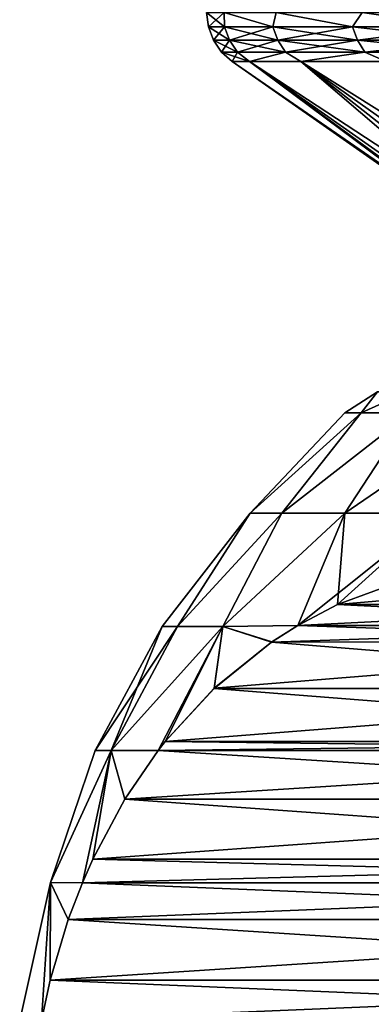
# Model space of a CAD drawing. Header units: millimetres. Extents: x -139 to 106, y -8 to 139.
# Tile 400 of 459: x 63.56 to 65.33, y 41.32 to 46.26. Entities that reach past the tile are written whole.
import ezdxf

# ---------------------------------------------------------------- set-up
doc = ezdxf.new("R2010")
doc.units = ezdxf.units.MM
doc.header["$LTSCALE"] = 53.842063
for name, color, linetype in [('173', 7, 'CONTINUOUS'), ('174', 7, 'CONTINUOUS'), ('175', 7, 'CONTINUOUS'), ('176', 7, 'CONTINUOUS'), ('415', 7, 'CONTINUOUS'), ('419', 7, 'CONTINUOUS'), ('424', 7, 'CONTINUOUS'), ('425', 7, 'CONTINUOUS')]:
    doc.layers.add(name, color=color, linetype=linetype)

msp = doc.modelspace()

# ---------------------------------------------------------------- linework, layer by layer
at = {"layer": '173', "color": 7, "linetype": 'CONTINUOUS', "true_color": 0x009900}
for points in [[(64.5875, 46.2969, 1.4464), (64.5, 46.2969), (64.5896, 46.2258, 1.3921), (64.5875, 46.2969, 1.4464)], [(64.5896, 46.2258, 1.3921), (64.5, 46.2969), (64.5086, 46.2258), (64.5896, 46.2258, 1.3921)], [(64.8487, 46.2969, 2.8718), (64.5875, 46.2969, 1.4464), (64.8318, 46.2258, 2.7654), (64.8487, 46.2969, 2.8718)], [(64.8318, 46.2258, 2.7654), (64.5875, 46.2969, 1.4464), (64.5896, 46.2258, 1.3921), (64.8318, 46.2258, 2.7654)], [(65.2317, 46.2258, 4.1013), (64.8487, 46.2969, 2.8718), (64.8318, 46.2258, 2.7654), (65.2317, 46.2258, 4.1013)], [(65.2798, 46.2969, 4.2553), (64.8487, 46.2969, 2.8718), (65.2317, 46.2258, 4.1013), (65.2798, 46.2969, 4.2553)], [(65.7841, 46.2258, 5.3817), (65.2798, 46.2969, 4.2553), (65.2317, 46.2258, 4.1013), (65.7841, 46.2258, 5.3817)], [(65.8745, 46.2969, 5.5767), (65.2798, 46.2969, 4.2553), (65.7841, 46.2258, 5.3817), (65.8745, 46.2969, 5.5767)], [(64.5896, 46.2258, 1.3921), (64.5086, 46.2258), (64.6148, 46.1585, 1.3892), (64.5896, 46.2258, 1.3921)], [(64.5086, 46.2258), (64.5339, 46.1585), (64.6148, 46.1585, 1.3892), (64.5086, 46.2258)], [(64.8318, 46.2258, 2.7654), (64.5896, 46.2258, 1.3921), (64.8564, 46.1585, 2.7596), (64.8318, 46.2258, 2.7654)], [(64.5896, 46.2258, 1.3921), (64.6148, 46.1585, 1.3892), (64.8564, 46.1585, 2.7596), (64.5896, 46.2258, 1.3921)], [(65.2317, 46.2258, 4.1013), (64.8318, 46.2258, 2.7654), (65.2555, 46.1585, 4.0927), (65.2317, 46.2258, 4.1013)], [(64.8318, 46.2258, 2.7654), (64.8564, 46.1585, 2.7596), (65.2555, 46.1585, 4.0927), (64.8318, 46.2258, 2.7654)], [(65.7841, 46.2258, 5.3817), (65.2317, 46.2258, 4.1013), (65.8067, 46.1585, 5.3704), (65.7841, 46.2258, 5.3817)], [(65.2317, 46.2258, 4.1013), (65.2555, 46.1585, 4.0927), (65.8067, 46.1585, 5.3704), (65.2317, 46.2258, 4.1013)], [(64.5744, 46.0991), (64.6551, 46.0991, 1.3845), (64.5339, 46.1585), (64.5744, 46.0991)], [(64.5339, 46.1585), (64.6551, 46.0991, 1.3845), (64.6148, 46.1585, 1.3892), (64.5339, 46.1585)], [(64.6551, 46.0991, 1.3845), (64.8959, 46.0991, 2.7502), (64.6148, 46.1585, 1.3892), (64.6551, 46.0991, 1.3845)], [(64.6148, 46.1585, 1.3892), (64.8959, 46.0991, 2.7502), (64.8564, 46.1585, 2.7596), (64.6148, 46.1585, 1.3892)], [(64.8959, 46.0991, 2.7502), (65.2936, 46.0991, 4.0788), (64.8564, 46.1585, 2.7596), (64.8959, 46.0991, 2.7502)], [(64.8564, 46.1585, 2.7596), (65.2936, 46.0991, 4.0788), (65.2555, 46.1585, 4.0927), (64.8564, 46.1585, 2.7596)], [(65.2936, 46.0991, 4.0788), (65.8429, 46.0991, 5.3522), (65.2555, 46.1585, 4.0927), (65.2936, 46.0991, 4.0788)], [(65.2555, 46.1585, 4.0927), (65.8429, 46.0991, 5.3522), (65.8067, 46.1585, 5.3704), (65.2555, 46.1585, 4.0927)], [(64.6279, 46.0512), (64.7145, 46.0512, 1.431), (64.5744, 46.0991), (64.6279, 46.0512)], [(64.5744, 46.0991), (64.7145, 46.0512, 1.431), (64.6551, 46.0991, 1.3845), (64.5744, 46.0991)], [(64.6551, 46.0991, 1.3845), (64.7145, 46.0512, 1.431), (64.8959, 46.0991, 2.7502), (64.6551, 46.0991, 1.3845)], [(64.7145, 46.0512, 1.431), (64.9729, 46.0512, 2.8412), (64.8959, 46.0991, 2.7502), (64.7145, 46.0512, 1.431)], [(64.8959, 46.0991, 2.7502), (64.9729, 46.0512, 2.8412), (65.2936, 46.0991, 4.0788), (64.8959, 46.0991, 2.7502)], [(64.9729, 46.0512, 2.8412), (65.3994, 46.0512, 4.2099), (65.2936, 46.0991, 4.0788), (64.9729, 46.0512, 2.8412)], [(65.2936, 46.0991, 4.0788), (65.3994, 46.0512, 4.2099), (65.8429, 46.0991, 5.3522), (65.2936, 46.0991, 4.0788)]]:
    msp.add_3dface(points, dxfattribs=at)
at = {"layer": '174', "color": 7, "linetype": 'CONTINUOUS', "true_color": 0x009900}
for points in [[(64.5, 46.2969), (64.5875, 46.2969, -1.4465), (64.5086, 46.2258), (64.5, 46.2969)], [(64.5086, 46.2258), (64.5875, 46.2969, -1.4465), (64.5896, 46.2258, -1.3921), (64.5086, 46.2258)], [(64.5875, 46.2969, -1.4465), (64.8487, 46.2969, -2.8718), (64.8318, 46.2258, -2.7654), (64.5875, 46.2969, -1.4465)], [(64.5896, 46.2258, -1.3921), (64.5875, 46.2969, -1.4465), (64.8318, 46.2258, -2.7654), (64.5896, 46.2258, -1.3921)], [(64.8318, 46.2258, -2.7654), (64.8487, 46.2969, -2.8718), (65.2317, 46.2258, -4.1013), (64.8318, 46.2258, -2.7654)], [(64.8487, 46.2969, -2.8718), (65.2798, 46.2969, -4.2553), (65.2317, 46.2258, -4.1013), (64.8487, 46.2969, -2.8718)], [(65.2317, 46.2258, -4.1013), (65.2798, 46.2969, -4.2553), (65.7841, 46.2258, -5.3817), (65.2317, 46.2258, -4.1013)], [(65.2798, 46.2969, -4.2553), (65.8745, 46.2969, -5.5767), (65.7841, 46.2258, -5.3817), (65.2798, 46.2969, -4.2553)], [(64.5339, 46.1585), (64.5086, 46.2258), (64.5896, 46.2258, -1.3921), (64.5339, 46.1585)], [(64.5339, 46.1585), (64.5896, 46.2258, -1.3921), (64.6148, 46.1585, -1.3892), (64.5339, 46.1585)], [(64.5896, 46.2258, -1.3921), (64.8318, 46.2258, -2.7654), (64.6148, 46.1585, -1.3892), (64.5896, 46.2258, -1.3921)], [(64.8318, 46.2258, -2.7654), (64.8564, 46.1585, -2.7596), (64.6148, 46.1585, -1.3892), (64.8318, 46.2258, -2.7654)], [(64.8318, 46.2258, -2.7654), (65.2317, 46.2258, -4.1013), (64.8564, 46.1585, -2.7596), (64.8318, 46.2258, -2.7654)], [(65.2317, 46.2258, -4.1013), (65.2555, 46.1585, -4.0927), (64.8564, 46.1585, -2.7596), (65.2317, 46.2258, -4.1013)], [(65.2317, 46.2258, -4.1013), (65.7841, 46.2258, -5.3817), (65.2555, 46.1585, -4.0927), (65.2317, 46.2258, -4.1013)], [(65.7841, 46.2258, -5.3817), (65.8067, 46.1585, -5.3704), (65.2555, 46.1585, -4.0927), (65.7841, 46.2258, -5.3817)], [(64.5744, 46.0991), (64.5339, 46.1585), (64.6148, 46.1585, -1.3892), (64.5744, 46.0991)], [(64.6551, 46.0991, -1.3845), (64.5744, 46.0991), (64.6148, 46.1585, -1.3892), (64.6551, 46.0991, -1.3845)], [(64.8564, 46.1585, -2.7596), (64.6551, 46.0991, -1.3845), (64.6148, 46.1585, -1.3892), (64.8564, 46.1585, -2.7596)], [(64.8959, 46.0991, -2.7502), (64.6551, 46.0991, -1.3845), (64.8564, 46.1585, -2.7596), (64.8959, 46.0991, -2.7502)], [(65.2555, 46.1585, -4.0927), (64.8959, 46.0991, -2.7502), (64.8564, 46.1585, -2.7596), (65.2555, 46.1585, -4.0927)], [(65.2936, 46.0991, -4.0788), (64.8959, 46.0991, -2.7502), (65.2555, 46.1585, -4.0927), (65.2936, 46.0991, -4.0788)], [(65.8067, 46.1585, -5.3704), (65.2936, 46.0991, -4.0788), (65.2555, 46.1585, -4.0927), (65.8067, 46.1585, -5.3704)], [(65.8429, 46.0991, -5.3522), (65.2936, 46.0991, -4.0788), (65.8067, 46.1585, -5.3704), (65.8429, 46.0991, -5.3522)], [(64.6279, 46.0512), (64.5744, 46.0991), (64.6551, 46.0991, -1.3845), (64.6279, 46.0512)], [(64.7145, 46.0512, -1.431), (64.6279, 46.0512), (64.6551, 46.0991, -1.3845), (64.7145, 46.0512, -1.431)], [(64.8959, 46.0991, -2.7502), (64.7145, 46.0512, -1.431), (64.6551, 46.0991, -1.3845), (64.8959, 46.0991, -2.7502)], [(64.9729, 46.0512, -2.8412), (64.7145, 46.0512, -1.431), (64.8959, 46.0991, -2.7502), (64.9729, 46.0512, -2.8412)], [(65.2936, 46.0991, -4.0788), (64.9729, 46.0512, -2.8412), (64.8959, 46.0991, -2.7502), (65.2936, 46.0991, -4.0788)], [(65.3994, 46.0512, -4.2099), (64.9729, 46.0512, -2.8412), (65.2936, 46.0991, -4.0788), (65.3994, 46.0512, -4.2099)], [(65.8429, 46.0991, -5.3522), (65.3994, 46.0512, -4.2099), (65.2936, 46.0991, -4.0788), (65.8429, 46.0991, -5.3522)]]:
    msp.add_3dface(points, dxfattribs=at)
at = {"layer": '175', "color": 7, "linetype": 'CONTINUOUS', "true_color": 0x009900}
for points in [[(64.6279, 46.0512), (64.7145, 46.0512, -1.431), (66.075, 45.0379, 0), (64.6279, 46.0512)], [(64.7145, 46.0512, -1.431), (64.9729, 46.0512, -2.8412), (66.1572, 45.0379, -1.3068), (64.7145, 46.0512, -1.431)], [(66.075, 45.0379, 0), (64.7145, 46.0512, -1.431), (66.0956, 45.0379, -0.6545), (66.075, 45.0379, 0)], [(66.0956, 45.0379, -0.6545), (64.7145, 46.0512, -1.431), (66.1572, 45.0379, -1.3068), (66.0956, 45.0379, -0.6545)], [(64.9729, 46.0512, -2.8412), (65.3994, 46.0512, -4.2099), (66.4025, 45.0379, -2.5926), (64.9729, 46.0512, -2.8412)], [(66.1572, 45.0379, -1.3068), (64.9729, 46.0512, -2.8412), (66.2596, 45.0379, -1.9533), (66.1572, 45.0379, -1.3068)], [(66.2596, 45.0379, -1.9533), (64.9729, 46.0512, -2.8412), (66.4025, 45.0379, -2.5926), (66.2596, 45.0379, -1.9533)]]:
    msp.add_3dface(points, dxfattribs=at)
at = {"layer": '176', "color": 7, "linetype": 'CONTINUOUS', "true_color": 0x009900}
for points in [[(64.7145, 46.0512, 1.431), (64.6279, 46.0512), (66.0956, 45.0379, 0.6545), (64.7145, 46.0512, 1.431)], [(64.6279, 46.0512), (66.075, 45.0379, 0), (66.0956, 45.0379, 0.6545), (64.6279, 46.0512)], [(64.9729, 46.0512, 2.8412), (64.7145, 46.0512, 1.431), (66.2596, 45.0379, 1.9533), (64.9729, 46.0512, 2.8412)], [(66.2596, 45.0379, 1.9533), (64.7145, 46.0512, 1.431), (66.1572, 45.0379, 1.3068), (66.2596, 45.0379, 1.9533)], [(66.1572, 45.0379, 1.3068), (64.7145, 46.0512, 1.431), (66.0956, 45.0379, 0.6545), (66.1572, 45.0379, 1.3068)], [(65.3994, 46.0512, 4.2099), (64.9729, 46.0512, 2.8412), (66.5853, 45.0379, 3.2216), (65.3994, 46.0512, 4.2099)], [(66.5853, 45.0379, 3.2216), (64.9729, 46.0512, 2.8412), (66.4025, 45.0379, 2.5926), (66.5853, 45.0379, 3.2216)], [(66.4025, 45.0379, 2.5926), (64.9729, 46.0512, 2.8412), (66.2596, 45.0379, 1.9533), (66.4025, 45.0379, 2.5926)]]:
    msp.add_3dface(points, dxfattribs=at)
at = {"layer": '415', "linetype": 'CONTINUOUS'}
for points in [[(64.8768, 43.7847, -2.0495), (64.7175, 43.7847, -0.6863), (65.2753, 44.2879, -1.3629), (64.8768, 43.7847, -2.0495)], [(64.7175, 43.7847, -0.6863), (64.7175, 43.7847, 0.6863), (65.1928, 44.2879, 0), (64.7175, 43.7847, -0.6863)], [(65.2753, 44.2879, -1.3629), (64.7175, 43.7847, -0.6863), (65.1928, 44.2879, 0), (65.2753, 44.2879, -1.3629)], [(64.7175, 43.7847, 0.6863), (64.8768, 43.7847, 2.0495), (65.2753, 44.2879, 1.3629), (64.7175, 43.7847, 0.6863)], [(65.1928, 44.2879, 0), (64.7175, 43.7847, 0.6863), (65.2753, 44.2879, 1.3629), (65.1928, 44.2879, 0)], [(65.1933, 43.7847, -3.385), (64.8768, 43.7847, -2.0495), (65.5214, 44.2879, -2.706), (65.1933, 43.7847, -3.385)], [(65.5214, 44.2879, -2.706), (64.8768, 43.7847, -2.0495), (65.2753, 44.2879, -1.3629), (65.5214, 44.2879, -2.706)], [(64.8768, 43.7847, 2.0495), (65.1933, 43.7847, 3.385), (65.5214, 44.2879, 2.706), (64.8768, 43.7847, 2.0495)], [(65.2753, 44.2879, 1.3629), (64.8768, 43.7847, 2.0495), (65.5214, 44.2879, 2.706), (65.2753, 44.2879, 1.3629)], [(65.6628, 43.7847, -4.6747), (65.1933, 43.7847, -3.385), (65.9276, 44.2879, -4.0096), (65.6628, 43.7847, -4.6747)], [(65.9276, 44.2879, -4.0096), (65.1933, 43.7847, -3.385), (65.5214, 44.2879, -2.706), (65.9276, 44.2879, -4.0096)], [(65.1933, 43.7847, 3.385), (65.6628, 43.7847, 4.6747), (65.9276, 44.2879, 4.0096), (65.1933, 43.7847, 3.385)], [(65.5214, 44.2879, 2.706), (65.1933, 43.7847, 3.385), (65.9276, 44.2879, 4.0096), (65.5214, 44.2879, 2.706)], [(64.2777, 43.216, 0), (64.3538, 43.216, 1.3616), (64.7175, 43.7847, 0.6863), (64.2777, 43.216, 0)], [(64.3538, 43.216, -1.3616), (64.2777, 43.216, 0), (64.7175, 43.7847, -0.6863), (64.3538, 43.216, -1.3616)], [(64.7175, 43.7847, -0.6863), (64.2777, 43.216, 0), (64.7175, 43.7847, 0.6863), (64.7175, 43.7847, -0.6863)], [(64.3538, 43.216, 1.3616), (64.5811, 43.216, 2.7063), (64.8768, 43.7847, 2.0495), (64.3538, 43.216, 1.3616)], [(64.7175, 43.7847, 0.6863), (64.3538, 43.216, 1.3616), (64.8768, 43.7847, 2.0495), (64.7175, 43.7847, 0.6863)], [(64.5811, 43.216, -2.7062), (64.3538, 43.216, -1.3616), (64.8768, 43.7847, -2.0495), (64.5811, 43.216, -2.7062)], [(64.8768, 43.7847, -2.0495), (64.3538, 43.216, -1.3616), (64.7175, 43.7847, -0.6863), (64.8768, 43.7847, -2.0495)], [(64.5811, 43.216, 2.7063), (64.9564, 43.2213, 4.0058), (65.1933, 43.7847, 3.385), (64.5811, 43.216, 2.7063)], [(64.8768, 43.7847, 2.0495), (64.5811, 43.216, 2.7063), (65.1933, 43.7847, 3.385), (64.8768, 43.7847, 2.0495)], [(64.9564, 43.2213, -4.0059), (64.5811, 43.216, -2.7062), (65.1933, 43.7847, -3.385), (64.9564, 43.2213, -4.0059)], [(65.1933, 43.7847, -3.385), (64.5811, 43.216, -2.7062), (64.8768, 43.7847, -2.0495), (65.1933, 43.7847, -3.385)], [(64.9564, 43.2213, 4.0058), (65.1553, 43.3264, 4.3504), (65.1933, 43.7847, 3.385), (64.9564, 43.2213, 4.0058)], [(65.1558, 43.3267, -4.3513), (64.9564, 43.2213, -4.0059), (65.6628, 43.7847, -4.6747), (65.1558, 43.3267, -4.3513)], [(65.6628, 43.7847, -4.6747), (64.9564, 43.2213, -4.0059), (65.1933, 43.7847, -3.385), (65.6628, 43.7847, -4.6747)], [(65.1553, 43.3264, 4.3504), (65.5199, 43.4598, 4.9819), (65.6628, 43.7847, 4.6747), (65.1553, 43.3264, 4.3504)], [(65.1933, 43.7847, 3.385), (65.1553, 43.3264, 4.3504), (65.6628, 43.7847, 4.6747), (65.1933, 43.7847, 3.385)], [(65.5204, 43.4599, -4.9828), (65.1558, 43.3267, -4.3513), (65.6628, 43.7847, -4.6747), (65.5204, 43.4599, -4.9828)], [(64.2777, 43.216, 0), (64.3538, 43.216, -1.3616), (63.9422, 42.5939, 0), (64.2777, 43.216, 0)], [(64.2777, 43.216, 0), (63.9422, 42.5939, 0), (64.0216, 42.5939, 1.4097), (64.2777, 43.216, 0)], [(64.3538, 43.216, -1.3616), (64.0216, 42.5939, -1.4098), (63.9422, 42.5939, 0), (64.3538, 43.216, -1.3616)], [(64.5811, 43.216, 2.7063), (64.3538, 43.216, 1.3616), (64.0216, 42.5939, 1.4097), (64.5811, 43.216, 2.7063)], [(64.5811, 43.216, 2.7063), (64.0216, 42.5939, 1.4097), (64.2577, 42.5946, 2.7958), (64.5811, 43.216, 2.7063)], [(64.3538, 43.216, 1.3616), (64.2777, 43.216, 0), (64.0216, 42.5939, 1.4097), (64.3538, 43.216, 1.3616)], [(64.3538, 43.216, -1.3616), (64.5811, 43.216, -2.7062), (64.0216, 42.5939, -1.4098), (64.3538, 43.216, -1.3616)], [(64.5811, 43.216, -2.7062), (64.2577, 42.5946, -2.7957), (64.0216, 42.5939, -1.4098), (64.5811, 43.216, -2.7062)], [(64.5811, 43.216, 2.7063), (64.2577, 42.5946, 2.7958), (64.2922, 42.6387, 2.8556), (64.5811, 43.216, 2.7063)], [(64.2577, 42.5946, -2.7957), (64.5811, 43.216, -2.7062), (64.2927, 42.6393, -2.8564), (64.2577, 42.5946, -2.7957)], [(64.5811, 43.216, 2.7063), (64.2922, 42.6387, 2.8556), (64.5376, 42.9053, 3.2806), (64.5811, 43.216, 2.7063)], [(64.2927, 42.6393, -2.8564), (64.5811, 43.216, -2.7062), (64.5381, 42.9058, -3.2814), (64.2927, 42.6393, -2.8564)], [(64.826, 43.1381, 3.78), (64.5811, 43.216, 2.7063), (64.5376, 42.9053, 3.2806), (64.826, 43.1381, 3.78)], [(64.5381, 42.9058, -3.2814), (64.5811, 43.216, -2.7062), (64.8265, 43.1384, -3.7808), (64.5381, 42.9058, -3.2814)], [(64.9564, 43.2213, 4.0058), (64.5811, 43.216, 2.7063), (64.826, 43.1381, 3.78), (64.9564, 43.2213, 4.0058)], [(64.5811, 43.216, -2.7062), (64.9564, 43.2213, -4.0059), (64.8265, 43.1384, -3.7808), (64.5811, 43.216, -2.7062)], [(64.2577, 42.5946, -2.7957), (64.0903, 42.3498, -2.5058), (64.0216, 42.5939, -1.4098), (64.2577, 42.5946, -2.7957)], [(64.2577, 42.5946, 2.7958), (64.0216, 42.5939, 1.4097), (64.09, 42.3493, 2.5052), (64.2577, 42.5946, 2.7958)], [(63.8773, 41.9301, -2.1368), (63.718, 41.9306, -0.718), (64.0216, 42.5939, -1.4098), (63.8773, 41.9301, -2.1368)], [(63.718, 41.9306, -0.718), (63.718, 41.9306, 0.718), (63.9422, 42.5939, 0), (63.718, 41.9306, -0.718)], [(64.0216, 42.5939, -1.4098), (63.718, 41.9306, -0.718), (63.9422, 42.5939, 0), (64.0216, 42.5939, -1.4098)], [(63.718, 41.9306, 0.718), (63.8773, 41.93, 2.1368), (64.0216, 42.5939, 1.4097), (63.718, 41.9306, 0.718)], [(63.9422, 42.5939, 0), (63.718, 41.9306, 0.718), (64.0216, 42.5939, 1.4097), (63.9422, 42.5939, 0)], [(63.9297, 42.0491, -2.2275), (63.8773, 41.9301, -2.1368), (64.0216, 42.5939, -1.4098), (63.9297, 42.0491, -2.2275)], [(63.8773, 41.93, 2.1368), (63.9295, 42.0488, 2.2273), (64.0216, 42.5939, 1.4097), (63.8773, 41.93, 2.1368)], [(64.0216, 42.5939, 1.4097), (63.9295, 42.0488, 2.2273), (64.09, 42.3493, 2.5052), (64.0216, 42.5939, 1.4097)], [(64.0903, 42.3498, -2.5058), (63.9297, 42.0491, -2.2275), (64.0216, 42.5939, -1.4098), (64.0903, 42.3498, -2.5058)], [(63.6726, 41.2391, -1.7824), (63.5633, 41.2395, -0.5977), (63.718, 41.9306, -0.718), (63.6726, 41.2391, -1.7824)], [(63.5633, 41.2395, -0.5977), (63.5633, 41.2395, 0.5977), (63.718, 41.9306, -0.718), (63.5633, 41.2395, -0.5977)], [(63.5633, 41.2395, 0.5977), (63.6726, 41.2391, 1.7824), (63.718, 41.9306, 0.718), (63.5633, 41.2395, 0.5977)], [(63.718, 41.9306, -0.718), (63.5633, 41.2395, 0.5977), (63.718, 41.9306, 0.718), (63.718, 41.9306, -0.718)], [(63.7167, 41.4414, -1.8587), (63.6726, 41.2391, -1.7824), (63.718, 41.9306, -0.718), (63.7167, 41.4414, -1.8587)], [(63.6726, 41.2391, 1.7824), (63.7167, 41.4412, 1.8586), (63.718, 41.9306, 0.718), (63.6726, 41.2391, 1.7824)], [(63.718, 41.9306, 0.718), (63.7167, 41.4412, 1.8586), (63.8067, 41.7449, 2.0146), (63.718, 41.9306, 0.718)], [(63.8068, 41.7451, -2.0148), (63.7167, 41.4414, -1.8587), (63.718, 41.9306, -0.718), (63.8068, 41.7451, -2.0148)], [(63.8773, 41.9301, -2.1368), (63.8068, 41.7451, -2.0148), (63.718, 41.9306, -0.718), (63.8773, 41.9301, -2.1368)], [(63.8773, 41.93, 2.1368), (63.718, 41.9306, 0.718), (63.8067, 41.7449, 2.0146), (63.8773, 41.93, 2.1368)]]:
    msp.add_3dface(points, dxfattribs=at)
at = {"layer": '419', "linetype": 'CONTINUOUS'}
for points in [[(65.2753, 44.2879, -1.3629), (65.1928, 44.2879, 0), (65.3569, 44.3944, -0.649), (65.2753, 44.2879, -1.3629)], [(65.1928, 44.2879, 0), (65.2753, 44.2879, 1.3629), (65.3569, 44.3944, 0.649), (65.1928, 44.2879, 0)], [(65.1928, 44.2879, 0), (65.3569, 44.3944, 0.649), (65.3569, 44.3944, -0.649), (65.1928, 44.2879, 0)], [(65.5214, 44.2879, -2.706), (65.2753, 44.2879, -1.3629), (65.5076, 44.3944, -1.9383), (65.5214, 44.2879, -2.706)], [(65.2753, 44.2879, -1.3629), (65.3569, 44.3944, -0.649), (65.5076, 44.3944, -1.9383), (65.2753, 44.2879, -1.3629)], [(65.2753, 44.2879, 1.3629), (65.5214, 44.2879, 2.706), (65.5076, 44.3944, 1.9383), (65.2753, 44.2879, 1.3629)], [(65.2753, 44.2879, 1.3629), (65.5076, 44.3944, 1.9383), (65.3569, 44.3944, 0.649), (65.2753, 44.2879, 1.3629)]]:
    msp.add_3dface(points, dxfattribs=at)
at = {"layer": '424', "linetype": 'CONTINUOUS'}
for points in [[(65.1558, 43.3267, -4.3513), (65.5204, 43.4599, -4.9828), (66.6955, 43.4598, -7.0182), (65.1558, 43.3267, -4.3513)], [(65.1558, 43.3267, -4.3513), (66.6955, 43.4598, -7.0182), (67.0601, 43.3264, -7.6496), (65.1558, 43.3267, -4.3513)], [(64.9564, 43.2213, -4.0059), (65.1558, 43.3267, -4.3513), (67.259, 43.2213, -7.9942), (64.9564, 43.2213, -4.0059)], [(65.1558, 43.3267, -4.3513), (67.0601, 43.3264, -7.6496), (67.259, 43.2213, -7.9942), (65.1558, 43.3267, -4.3513)], [(64.8265, 43.1384, -3.7808), (64.9564, 43.2213, -4.0059), (67.3894, 43.1381, -8.22), (64.8265, 43.1384, -3.7808)], [(64.9564, 43.2213, -4.0059), (67.259, 43.2213, -7.9942), (67.3894, 43.1381, -8.22), (64.9564, 43.2213, -4.0059)], [(64.5381, 42.9058, -3.2814), (64.8265, 43.1384, -3.7808), (67.3894, 43.1381, -8.22), (64.5381, 42.9058, -3.2814)], [(64.5381, 42.9058, -3.2814), (67.3894, 43.1381, -8.22), (67.6778, 42.9053, -8.7195), (64.5381, 42.9058, -3.2814)], [(64.2927, 42.6393, -2.8564), (64.5381, 42.9058, -3.2814), (67.6778, 42.9053, -8.7195), (64.2927, 42.6393, -2.8564)], [(67.9232, 42.6387, -9.1445), (64.2927, 42.6393, -2.8564), (67.6778, 42.9053, -8.7195), (67.9232, 42.6387, -9.1445)], [(64.0903, 42.3498, -2.5058), (64.2577, 42.5946, -2.7957), (68.1254, 42.3493, -9.4948), (64.0903, 42.3498, -2.5058)], [(64.2577, 42.5946, -2.7957), (64.2927, 42.6393, -2.8564), (67.9577, 42.5946, -9.2042), (64.2577, 42.5946, -2.7957)], [(64.2577, 42.5946, -2.7957), (67.9577, 42.5946, -9.2042), (68.1254, 42.3493, -9.4948), (64.2577, 42.5946, -2.7957)], [(67.9577, 42.5946, -9.2042), (64.2927, 42.6393, -2.8564), (67.9232, 42.6387, -9.1445), (67.9577, 42.5946, -9.2042)], [(63.9297, 42.0491, -2.2275), (64.0903, 42.3498, -2.5058), (68.1254, 42.3493, -9.4948), (63.9297, 42.0491, -2.2275)], [(68.2859, 42.0488, -9.7728), (63.9297, 42.0491, -2.2275), (68.1254, 42.3493, -9.4948), (68.2859, 42.0488, -9.7728)], [(63.8773, 41.9301, -2.1368), (63.9297, 42.0491, -2.2275), (68.3381, 41.93, -9.8632), (63.8773, 41.9301, -2.1368)], [(68.3381, 41.93, -9.8632), (63.9297, 42.0491, -2.2275), (68.2859, 42.0488, -9.7728), (68.3381, 41.93, -9.8632)], [(63.8068, 41.7451, -2.0148), (63.8773, 41.9301, -2.1368), (68.4087, 41.7449, -9.9854), (63.8068, 41.7451, -2.0148)], [(63.8773, 41.9301, -2.1368), (68.3381, 41.93, -9.8632), (68.4087, 41.7449, -9.9854), (63.8773, 41.9301, -2.1368)], [(63.7167, 41.4414, -1.8587), (63.8068, 41.7451, -2.0148), (68.4087, 41.7449, -9.9854), (63.7167, 41.4414, -1.8587)], [(68.4987, 41.4412, -10.1414), (63.7167, 41.4414, -1.8587), (68.4087, 41.7449, -9.9854), (68.4987, 41.4412, -10.1414)], [(63.6726, 41.2391, -1.7824), (63.7167, 41.4414, -1.8587), (68.5427, 41.2391, -10.2176), (63.6726, 41.2391, -1.7824)], [(68.5427, 41.2391, -10.2176), (63.7167, 41.4414, -1.8587), (68.4987, 41.4412, -10.1414), (68.5427, 41.2391, -10.2176)]]:
    msp.add_3dface(points, dxfattribs=at)
at = {"layer": '425', "linetype": 'CONTINUOUS'}
for points in [[(67.0596, 43.3267, 7.6487), (65.5199, 43.4598, 4.9819), (65.1553, 43.3264, 4.3504), (67.0596, 43.3267, 7.6487)], [(67.259, 43.2213, 7.9941), (67.0596, 43.3267, 7.6487), (64.9564, 43.2213, 4.0058), (67.259, 43.2213, 7.9941)], [(67.0596, 43.3267, 7.6487), (65.1553, 43.3264, 4.3504), (64.9564, 43.2213, 4.0058), (67.0596, 43.3267, 7.6487)], [(67.3889, 43.1384, 8.2192), (67.259, 43.2213, 7.9941), (64.826, 43.1381, 3.78), (67.3889, 43.1384, 8.2192)], [(67.259, 43.2213, 7.9941), (64.9564, 43.2213, 4.0058), (64.826, 43.1381, 3.78), (67.259, 43.2213, 7.9941)], [(67.6773, 42.9057, 8.7186), (64.826, 43.1381, 3.78), (64.5376, 42.9053, 3.2806), (67.6773, 42.9057, 8.7186)], [(67.6773, 42.9057, 8.7186), (67.3889, 43.1384, 8.2192), (64.826, 43.1381, 3.78), (67.6773, 42.9057, 8.7186)], [(64.2922, 42.6387, 2.8556), (67.9227, 42.6393, 9.1436), (64.5376, 42.9053, 3.2806), (64.2922, 42.6387, 2.8556)], [(67.9227, 42.6393, 9.1436), (67.6773, 42.9057, 8.7186), (64.5376, 42.9053, 3.2806), (67.9227, 42.6393, 9.1436)], [(68.1251, 42.3498, 9.4942), (67.9577, 42.5946, 9.2043), (64.09, 42.3493, 2.5052), (68.1251, 42.3498, 9.4942)], [(67.9577, 42.5946, 9.2043), (64.2577, 42.5946, 2.7958), (64.09, 42.3493, 2.5052), (67.9577, 42.5946, 9.2043)], [(67.9577, 42.5946, 9.2043), (67.9227, 42.6393, 9.1436), (64.2577, 42.5946, 2.7958), (67.9577, 42.5946, 9.2043)], [(64.2577, 42.5946, 2.7958), (67.9227, 42.6393, 9.1436), (64.2922, 42.6387, 2.8556), (64.2577, 42.5946, 2.7958)], [(63.9295, 42.0488, 2.2273), (68.2857, 42.0491, 9.7725), (64.09, 42.3493, 2.5052), (63.9295, 42.0488, 2.2273)], [(68.2857, 42.0491, 9.7725), (68.1251, 42.3498, 9.4942), (64.09, 42.3493, 2.5052), (68.2857, 42.0491, 9.7725)], [(68.3381, 41.9301, 9.8632), (68.2857, 42.0491, 9.7725), (63.8773, 41.93, 2.1368), (68.3381, 41.9301, 9.8632)], [(63.8773, 41.93, 2.1368), (68.2857, 42.0491, 9.7725), (63.9295, 42.0488, 2.2273), (63.8773, 41.93, 2.1368)], [(68.4086, 41.7452, 9.9852), (68.3381, 41.9301, 9.8632), (63.8067, 41.7449, 2.0146), (68.4086, 41.7452, 9.9852)], [(68.3381, 41.9301, 9.8632), (63.8773, 41.93, 2.1368), (63.8067, 41.7449, 2.0146), (68.3381, 41.9301, 9.8632)], [(63.7167, 41.4412, 1.8586), (68.4987, 41.4414, 10.1413), (63.8067, 41.7449, 2.0146), (63.7167, 41.4412, 1.8586)], [(68.4987, 41.4414, 10.1413), (68.4086, 41.7452, 9.9852), (63.8067, 41.7449, 2.0146), (68.4987, 41.4414, 10.1413)], [(68.5427, 41.2391, 10.2176), (68.4987, 41.4414, 10.1413), (63.6726, 41.2391, 1.7824), (68.5427, 41.2391, 10.2176)], [(63.6726, 41.2391, 1.7824), (68.4987, 41.4414, 10.1413), (63.7167, 41.4412, 1.8586), (63.6726, 41.2391, 1.7824)]]:
    msp.add_3dface(points, dxfattribs=at)

doc.saveas('drawing.dxf')
